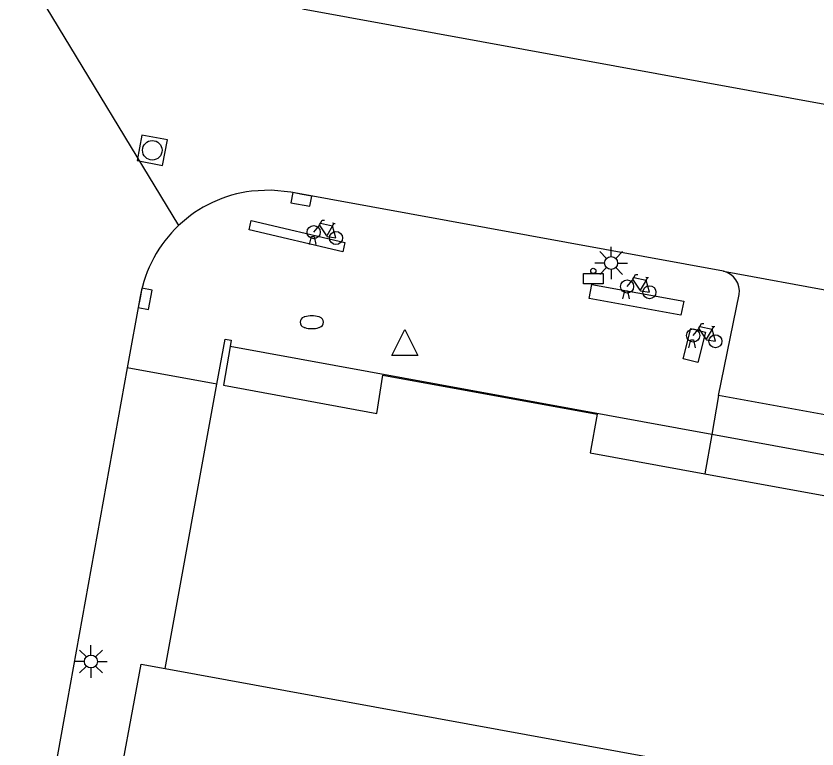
# Model space of a CAD drawing. Extents: x 133000 to 136000, y 400500 to 403500.
# Drawn here: x 133432.69 to 133463.54, y 400677.67 to 400705.91 of the extents above; entities that cross this region are included whole.
import ezdxf

# ---------------------------------------------------------------- set-up
doc = ezdxf.new("R2010")
doc.units = 0
for name, color, linetype in [('gg-bbg-hoofdgebouw', 7, 'Continuous'), ('gg-bbg-onder overbouw', 7, 'Continuous'), ('gg-bbg-pand overbouw', 7, 'Continuous'), ('gg-knt-verharding', 7, 'Continuous'), ('gg-knt-verharding nz', 7, 'Continuous'), ('gt-grn-weggrens', 7, 'Continuous'), ('gt-symb-afvalbak', 7, 'Continuous'), ('gt-symb-brandkraan', 7, 'Continuous'), ('gt-symb-fietsenrek', 7, 'Continuous'), ('gt-symb-kolk', 7, 'Continuous'), ('gt-symb-lichtmast', 7, 'Continuous'), ('gt-symb-rioolschacht', 7, 'Continuous'), ('gt-symb-waterafsluiter', 7, 'Continuous')]:
    doc.layers.add(name, color=color, linetype=linetype)

# ---------------------------------------------------------------- blocks, each defined once
blk = doc.blocks.new('gt0-RS')
at = {"layer": 'gt-symb-rioolschacht'}
blk.add_lwpolyline([(-0.5, -0.5), (0.5, -0.5), (0.5, 0.5), (-0.5, 0.5)], close=True, dxfattribs=at)
blk.add_circle((0, 0), 0.375, dxfattribs=at)
blk = doc.blocks.new('gt0-KOLK')
at = {"layer": 'gt-symb-kolk'}
blk.add_lwpolyline([(0, 0), (0.375, 0), (0.375, 0.4), (-0.375, 0.4), (-0.375, 0), (0, 0)], dxfattribs=at)
blk = doc.blocks.new('gt0-FREK')
at = {"layer": 'gt-symb-fietsenrek'}
for p, q in [((0.259, 0.762), (0.294, 0.823)), ((0.54, 0.335), (0.259, 0.762)), ((0.294, 0.823), (0.767, 0.714)), ((0.767, 0.714), (0.54, 0.335)), ((0.757, 0.841), (0.866, 0.816)), ((0.767, 0.714), (0.84, 0.822)), ((0.895, 0.252), (0.767, 0.714))]:
    blk.add_line(p, q, dxfattribs=at)
for points in [[(0.294, 0.823), (0.36, 0.937), (0.452, 0.935)], [(0.036, 0.476), (0.228, 0.708), (0.259, 0.762)], [(-0.124, 0), (-0.047, 0.312), (0.053, 0.312), (0.12, 0)], [(0.54, 0.335), (0.555, 0.305), (0.895, 0.252)]]:
    blk.add_lwpolyline(points, dxfattribs=at)
for centre in [(0.036, 0.476), (0.895, 0.252)]:
    blk.add_circle(centre, 0.252, dxfattribs=at)
blk = doc.blocks.new('gt0-WAFSL')
at = {"layer": 'gt-symb-waterafsluiter'}
for p, q in [((-0.5, -0.333), (0, 0.667)), ((0, 0.667), (0.5, -0.333)), ((0.5, -0.333), (-0.5, -0.333))]:
    blk.add_line(p, q, dxfattribs=at)
blk = doc.blocks.new('gt0-BR')
at = {"layer": 'gt-symb-brandkraan'}
for centre, radius, start, end in [((-0.244, 0), 0.206, 107.5669, 252.4331), ((0.599, -2.664), 3, 106.892, 107.5669), ((0, -0.691), 0.938, 73.108, 106.892), ((-0.599, -2.664), 3, 72.4331, 73.108), ((0.244, 0), 0.206, 287.567, 72.4331), ((0.599, 2.664), 3, 252.4331, 253.108), ((0, 0.691), 0.938, 253.108, 286.8921), ((-0.599, 2.664), 3, 286.8921, 287.567)]:
    blk.add_arc(centre, radius, start, end, dxfattribs=at)
blk = doc.blocks.new('gt0-ABAK')
at = {"layer": 'gt-symb-afvalbak'}
blk.add_lwpolyline([(0.375, -0.5), (-0.375, -0.5), (-0.375, -0.1), (0.375, -0.1)], close=True, dxfattribs=at)
blk.add_circle((0, 0), 0.1, dxfattribs=at)
blk = doc.blocks.new('gt0-LMAST')
at = {"layer": 'gt-symb-lichtmast'}
for p, q in [((-0.005, 0.246), (-0.005, 0.621)), ((-0.182, 0.173), (-0.447, 0.438)), ((0.172, 0.173), (0.437, 0.438)), ((-0.255, -0.004), (-0.63, -0.004)), ((-0.182, -0.181), (-0.447, -0.446)), ((-0.005, -0.254), (-0.005, -0.629)), ((0.437, -0.446), (0.172, -0.181)), ((0.245, -0.004), (0.62, -0.004))]:
    blk.add_line(p, q, dxfattribs=at)
blk.add_circle((-0.005, -0.004), 0.25, dxfattribs=at)

msp = doc.modelspace()

# ---------------------------------------------------------------- linework, layer by layer
at = {"layer": 'gg-bbg-hoofdgebouw'}
for q in [(133440.426, 400691.726), (133513.04, 400667.15)]:
    msp.add_line((133438.44, 400680.77), q, dxfattribs=at)
msp.add_lwpolyline([(133440.426, 400691.726), (133440.74, 400693.46), (133440.98, 400693.42), (133440.938, 400693.173)], dxfattribs=at)
at = {"layer": 'gg-bbg-onder overbouw'}
for points in [[(133440.938, 400693.173), (133440.68, 400691.68), (133446.59, 400690.59), (133446.82, 400692.07), (133455.07, 400690.57), (133454.8, 400689.08), (133459.218, 400688.276)], [(133459.218, 400688.276), (133514.77, 400678.16), (133515.053, 400679.644)]]:
    msp.add_lwpolyline(points, dxfattribs=at)
at = {"layer": 'gg-bbg-pand overbouw'}
for p, q in [((133459.485, 400689.787), (133440.938, 400693.173)), ((133515.053, 400679.644), (133459.485, 400689.787))]:
    msp.add_line(p, q, dxfattribs=at)
at = {"layer": 'gg-knt-verharding'}
for p, q in [((133437.472, 400695.102), (133436.976, 400692.356)), ((133459.75, 400691.29), (133460.539, 400695.176)), ((133436.976, 400692.356), (133432.952, 400670.057)), ((133515.58, 400681.11), (133459.75, 400691.29))]:
    msp.add_line(p, q, dxfattribs=at)
for points in [[(133459.934, 400696.072), (133443.274, 400699.118), (133442.522, 400699.197), (133441.766, 400699.162)], [(133436.45, 400675.19), (133437.51, 400680.94), (133438.44, 400680.77)]]:
    msp.add_lwpolyline(points, dxfattribs=at)
for centre, radius, start, end in [((133442.377, 400694.214), 4.986, 97.0392, 133.3885), ((133442.373, 400694.218), 4.981, 133.3892, 169.7721), ((133459.78, 400695.316), 0.772, 349.572, 78.4842)]:
    msp.add_arc(centre, radius, start, end, dxfattribs=at)
at = {"layer": 'gg-knt-verharding nz'}
for p, q in [((133443.72, 400706.185), (133517.7, 400692.68)), ((133459.934, 400696.072), (133516.411, 400685.67))]:
    msp.add_line(p, q, dxfattribs=at)
for points in [[(133441.744, 400698.025), (133445.351, 400697.178), (133445.281, 400696.822), (133441.673, 400697.669), (133441.744, 400698.025)], [(133454.873, 400695.565), (133458.41, 400694.92), (133458.301, 400694.38), (133454.763, 400695.025), (133454.873, 400695.565)], [(133458.676, 400693.868), (133459.24, 400693.729), (133458.954, 400692.564), (133458.39, 400692.702), (133458.676, 400693.868)]]:
    msp.add_lwpolyline(points, dxfattribs=at)
at = {"layer": 'gt-grn-weggrens'}
for p, q in [((133432.69, 400708.17), (133438.952, 400697.837)), ((133440.426, 400691.726), (133436.976, 400692.356)), ((133459.75, 400691.29), (133459.485, 400689.787)), ((133459.485, 400689.787), (133459.218, 400688.276))]:
    msp.add_line(p, q, dxfattribs=at)

# ---------------------------------------------------------------- block references
at = {"layer": 'gt-symb-afvalbak'}
msp.add_blockref('gt0-ABAK', (133454.924, 400696.089), dxfattribs=at)
at = {"layer": 'gt-symb-brandkraan'}
msp.add_blockref('gt0-BR', (133444.082, 400694.111), dxfattribs=at)
at = {"layer": 'gt-symb-fietsenrek'}
for p in [(133444.119, 400697.104), (133456.19, 400695.012), (133458.734, 400693.124)]:
    msp.add_blockref('gt0-FREK', p, dxfattribs=at)
at = {"layer": 'gt-symb-kolk'}
for p, rotation in [((133443.716, 400699.037), 169.51061018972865), ((133437.468, 400695.049), -101.00666417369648)]:
    msp.add_blockref('gt0-KOLK', p, dxfattribs=dict(at, rotation=rotation))
at = {"layer": 'gt-symb-lichtmast'}
for p in [(133455.617, 400696.396), (133435.582, 400681.045)]:
    msp.add_blockref('gt0-LMAST', p, dxfattribs=at)
at = {"layer": 'gt-symb-rioolschacht', "rotation": -10.54573436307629}
msp.add_blockref('gt0-RS', (133437.938, 400700.735), dxfattribs=at)
at = {"layer": 'gt-symb-waterafsluiter'}
msp.add_blockref('gt0-WAFSL', (133447.671, 400693.164), dxfattribs=at)

doc.saveas('drawing.dxf')
